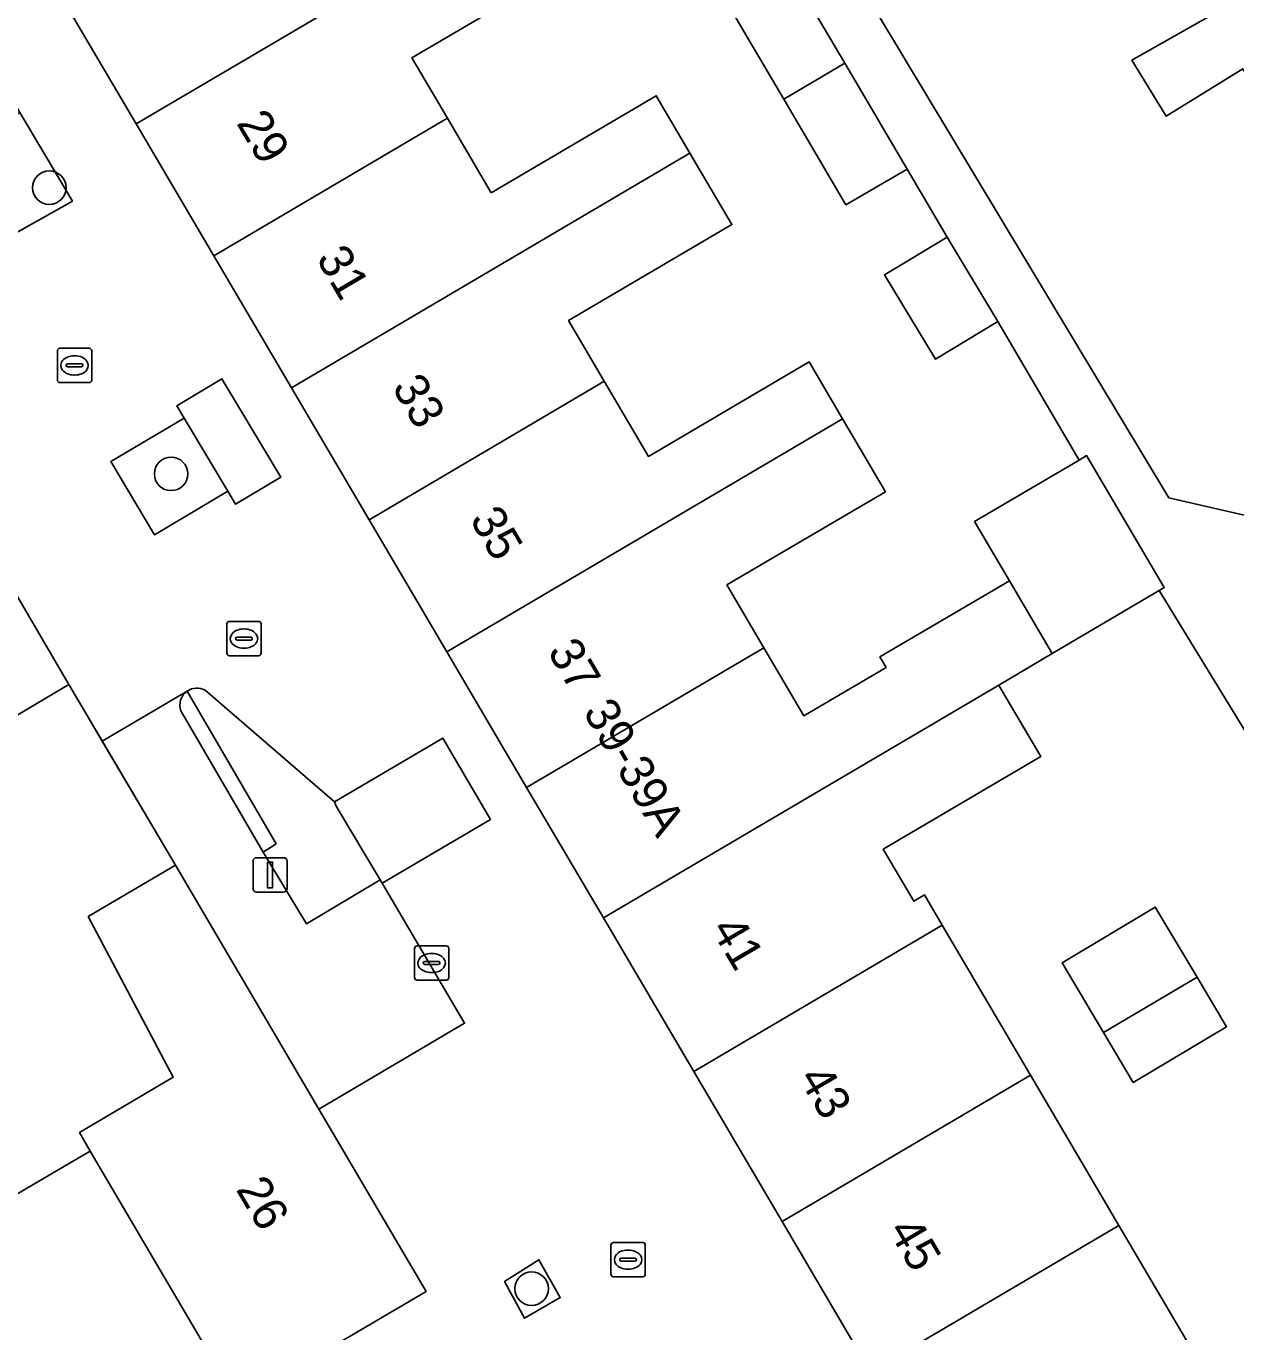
# Model space of a CAD drawing. Extents: x 161771 to 163125, y 382475 to 383179.
# Drawn here: x 162199.39 to 162234.66, y 382820.27 to 382858.33 of the extents above; entities that cross this region are included whole.
import ezdxf

# ---------------------------------------------------------------- set-up
doc = ezdxf.new("R2010")
doc.units = 0
for name, color, linetype in [('IMGEO_Boom', 7, 'Continuous'), ('IMGEO_Erf', 7, 'Continuous'), ('IMGEO_Groenvoorziening', 7, 'Continuous'), ('IMGEO_Kolk', 7, 'Continuous'), ('IMGEO_Lichtmast', 7, 'Continuous'), ('IMGEO_Muur', 7, 'Continuous'), ('IMGEO_Pand', 7, 'Continuous'), ('IMGEO_Pand_nummerreeks', 7, 'Continuous'), ('IMGEO_Parkeervlak_open', 7, 'Continuous'), ('IMGEO_Verkeerseiland_open', 7, 'Continuous'), ('IMGEO_Voetpad_open', 7, 'Continuous'), ('IMGEO_Woonerf_open', 7, 'Continuous')]:
    doc.layers.add(name, color=color, linetype=linetype)

msp = doc.modelspace()

# ---------------------------------------------------------------- linework, layer by layer
at = {"layer": 'IMGEO_Boom'}
for centre in [(162200.067, 382853.624), (162203.62, 382845.282), (162214.13, 382821.532)]:
    msp.add_circle(centre, 0.489, dxfattribs=at)
at = {"layer": 'IMGEO_Erf'}
for points in [[(162215.445, 382860.238), (162210.639, 382857.413), (162211.676, 382855.649), (162212.953, 382853.478), (162217.762, 382856.305), (162218.747, 382854.63), (162219.971, 382852.547), (162215.21, 382849.748), (162216.249, 382847.98), (162217.535, 382845.793), (162222.22, 382848.547), (162223.195, 382846.888), (162224.445, 382844.761), (162219.824, 382842.045), (162220.899, 382840.216), (162222.065, 382838.233), (162224.464, 382839.643), (162224.286, 382839.946), (162228.06, 382842.164), (162227.044, 382843.892), (162230.09, 382845.683), (162227.722, 382849.728), (162225.901, 382848.63), (162224.421, 382851.086), (162226.242, 382852.183), (162225.075, 382854.166), (162223.295, 382853.12), (162221.48, 382856.206), (162219.735, 382859.174)], [(162223.532, 382859.838), (162232.709, 382844.583), (162236.844, 382843.635), (162251.231, 382852.307), (162253.694, 382853.771), (162252.414, 382855.916), (162255.114, 382857.524), (162256.392, 382855.375), (162260.537, 382857.839), (162260.151, 382858.489)], [(162244.335, 382858.88), (162238.836, 382855.588), (162237.48, 382857.838), (162235.233, 382856.474), (162234.864, 382857.089), (162232.625, 382855.706), (162231.624, 382857.338), (162233.93, 382858.644)], [(162238.913, 382831.272), (162232.428, 382841.879), (162229.308, 382840.042), (162227.749, 382839.124), (162227.869, 382838.92), (162228.972, 382837.044), (162224.377, 382834.343), (162225.271, 382832.823), (162225.586, 382833.009), (162226.104, 382832.128), (162228.677, 382827.751), (162231.249, 382823.375), (162233.822, 382818.999), (162233.619, 382818.879), (162233.686, 382818.765), (162233.77, 382818.622), (162236.304, 382814.311)], [(162199.003, 382824.215), (162200.789, 382825.266), (162201.263, 382825.545), (162200.946, 382826.084), (162203.682, 382827.694), (162201.205, 382832.379), (162203.743, 382833.873), (162201.613, 382837.491), (162201.172, 382838.24), (162200.639, 382839.145), (162196.339, 382836.596)]]:
    msp.add_lwpolyline(points, dxfattribs=at)
msp.add_lwpolyline([(162233.531, 382830.609), (162234.391, 382829.166), (162231.672, 382827.545), (162230.803, 382829.003), (162229.593, 382831.031), (162232.312, 382832.653)], close=True, dxfattribs=at)
at = {"layer": 'IMGEO_Groenvoorziening'}
for points in [[(162197.603, 382854.86), (162199.107, 382852.304), (162200.74, 382853.233), (162199.207, 382855.812)], [(162214.965, 382821.274), (162214.344, 382822.374), (162213.344, 382821.739), (162213.92, 382820.672)]]:
    msp.add_lwpolyline(points, close=True, dxfattribs=at)
for points in [[(162204.092, 382838.951), (162206.679, 382834.499), (162206.304, 382834.255), (162207.57, 382832.165), (162209.715, 382833.454), (162208.432, 382835.597)], [(162208.432, 382835.597), (162208.381, 382835.72), (162204.608, 382838.979)]]:
    msp.add_lwpolyline(points, dxfattribs=at)
msp.add_arc((162204.373, 382838.539), 0.499, 61.9183, 124.2937, dxfattribs=at)
at = {"layer": 'IMGEO_Kolk'}
for p, q in [((162200.304, 382848.017), (162200.304, 382848.869)), ((162200.379, 382848.943), (162201.231, 382848.943)), ((162201.305, 382848.869), (162201.305, 382848.017)), ((162200.563, 382848.437), (162200.563, 382848.449)), ((162201.001, 382848.4), (162200.603, 382848.4)), ((162200.606, 382848.486), (162201.004, 382848.486)), ((162200.792, 382848.723), (162200.817, 382848.723)), ((162201.047, 382848.449), (162201.047, 382848.437)), ((162200.815, 382848.163), (162200.79, 382848.163)), ((162201.231, 382847.943), (162200.379, 382847.943)), ((162205.243, 382840.056), (162205.243, 382840.908)), ((162205.318, 382840.982), (162206.17, 382840.982)), ((162206.244, 382840.908), (162206.244, 382840.056)), ((162205.502, 382840.476), (162205.502, 382840.488)), ((162205.94, 382840.439), (162205.542, 382840.439)), ((162205.545, 382840.525), (162205.943, 382840.525)), ((162205.731, 382840.762), (162205.756, 382840.762)), ((162205.986, 382840.488), (162205.986, 382840.476)), ((162205.754, 382840.202), (162205.729, 382840.202)), ((162206.17, 382839.982), (162205.318, 382839.982)), ((162210.714, 382830.598), (162210.714, 382831.45)), ((162210.789, 382831.524), (162211.641, 382831.524)), ((162211.202, 382831.304), (162211.227, 382831.304)), ((162211.715, 382831.45), (162211.715, 382830.598)), ((162210.973, 382831.018), (162210.973, 382831.03)), ((162211.411, 382830.981), (162211.013, 382830.981)), ((162211.016, 382831.067), (162211.414, 382831.067)), ((162211.457, 382831.03), (162211.457, 382831.018)), ((162211.641, 382830.524), (162210.789, 382830.524)), ((162211.225, 382830.744), (162211.2, 382830.744)), ((162216.442, 382821.953), (162216.442, 382822.805)), ((162216.517, 382822.879), (162217.369, 382822.879)), ((162216.93, 382822.659), (162216.955, 382822.659)), ((162217.443, 382822.805), (162217.443, 382821.953)), ((162216.701, 382822.373), (162216.701, 382822.385)), ((162217.139, 382822.336), (162216.741, 382822.336)), ((162216.744, 382822.422), (162217.142, 382822.422)), ((162217.185, 382822.385), (162217.185, 382822.373)), ((162217.369, 382821.879), (162216.517, 382821.879)), ((162216.953, 382822.099), (162216.928, 382822.099))]:
    msp.add_line(p, q, dxfattribs=at)
for points in [[(162200.304, 382848.017), (162200.304, 382848.869)], [(162200.379, 382848.943), (162201.231, 382848.943)], [(162201.305, 382848.869), (162201.305, 382848.017)], [(162201.231, 382847.943), (162200.379, 382847.943)], [(162205.243, 382840.056), (162205.243, 382840.908)], [(162205.318, 382840.982), (162206.17, 382840.982)], [(162206.244, 382840.908), (162206.244, 382840.056)], [(162206.17, 382839.982), (162205.318, 382839.982)], [(162210.714, 382830.598), (162210.714, 382831.45)], [(162210.789, 382831.524), (162211.641, 382831.524)], [(162211.715, 382831.45), (162211.715, 382830.598)], [(162211.641, 382830.524), (162210.789, 382830.524)], [(162216.442, 382821.953), (162216.442, 382822.805)], [(162216.517, 382822.879), (162217.369, 382822.879)], [(162217.443, 382822.805), (162217.443, 382821.953)], [(162217.369, 382821.879), (162216.517, 382821.879)]]:
    msp.add_lwpolyline(points, dxfattribs=at)
for centre, radius, start, end in [((162200.381, 382848.867), 0.0765, 91.552, 178.448), ((162200.381, 382848.867), 0.0765, 91.552, 178.448), ((162201.229, 382848.867), 0.0765, 1.552, 88.448), ((162201.229, 382848.867), 0.0765, 1.552, 88.448), ((162200.603, 382848.446), 0.0403, 85.8775, 175.7526), ((162200.6, 382848.436), 0.0366, 178.938, 274.7102), ((162201.004, 382848.443), 0.043, 264.8664, 352.4533), ((162201.008, 382848.448), 0.0386, 1.7309, 96.639), ((162200.381, 382848.019), 0.0765, 181.552, 268.448), ((162200.381, 382848.019), 0.0765, 181.552, 268.448), ((162201.229, 382848.019), 0.0765, 271.552, 358.448), ((162201.229, 382848.019), 0.0765, 271.552, 358.448), ((162205.32, 382840.906), 0.0765, 91.552, 178.448), ((162205.32, 382840.906), 0.0765, 91.552, 178.448), ((162206.168, 382840.906), 0.0765, 1.552, 88.448), ((162206.168, 382840.906), 0.0765, 1.552, 88.448), ((162205.542, 382840.485), 0.0403, 85.8775, 175.7526), ((162205.539, 382840.475), 0.0366, 178.938, 274.7102), ((162205.943, 382840.482), 0.043, 264.8664, 352.4533), ((162205.947, 382840.487), 0.0386, 1.7309, 96.639), ((162205.32, 382840.058), 0.0765, 181.552, 268.448), ((162205.32, 382840.058), 0.0765, 181.552, 268.448), ((162206.168, 382840.058), 0.0765, 271.552, 358.448), ((162206.168, 382840.058), 0.0765, 271.552, 358.448), ((162210.791, 382831.448), 0.0765, 91.552, 178.448), ((162210.791, 382831.448), 0.0765, 91.552, 178.448), ((162211.639, 382831.448), 0.0765, 1.552, 88.448), ((162211.639, 382831.448), 0.0765, 1.552, 88.448), ((162211.013, 382831.027), 0.0403, 85.8775, 175.7526), ((162211.01, 382831.017), 0.0366, 178.938, 274.7102), ((162211.414, 382831.024), 0.043, 264.8664, 352.4533), ((162211.418, 382831.029), 0.0386, 1.7309, 96.639), ((162210.791, 382830.6), 0.0765, 181.552, 268.448), ((162210.791, 382830.6), 0.0765, 181.552, 268.448), ((162211.639, 382830.6), 0.0765, 271.552, 358.448), ((162211.639, 382830.6), 0.0765, 271.552, 358.448), ((162216.519, 382822.803), 0.0765, 91.552, 178.448), ((162216.519, 382822.803), 0.0765, 91.552, 178.448), ((162217.367, 382822.803), 0.0765, 1.552, 88.448), ((162217.367, 382822.803), 0.0765, 1.552, 88.448), ((162216.741, 382822.382), 0.0403, 85.8775, 175.7526), ((162216.738, 382822.372), 0.0366, 178.938, 274.7102), ((162217.142, 382822.379), 0.043, 264.8664, 352.4533), ((162217.146, 382822.384), 0.0386, 1.7309, 96.639), ((162216.519, 382821.955), 0.0765, 181.552, 268.448), ((162216.519, 382821.955), 0.0765, 181.552, 268.448), ((162217.367, 382821.955), 0.0765, 271.552, 358.448), ((162217.367, 382821.955), 0.0765, 271.552, 358.448)]:
    msp.add_arc(centre, radius, start, end, dxfattribs=at)
for centre, major_axis, ratio, start_param, end_param in [((162200.791, 382848.443), (-0.387, 0.002), 0.722429, 4.712389, 7.853982), ((162200.816, 382848.443), (-0.39, 0.002), 0.717154, 1.570796, 4.712389), ((162205.73, 382840.482), (-0.387, 0.002), 0.722429, 4.712389, 7.853982), ((162205.755, 382840.482), (-0.39, 0.002), 0.717154, 1.570796, 4.712389), ((162211.201, 382831.024), (-0.387, 0.002), 0.722429, 4.712389, 7.853982), ((162211.226, 382831.024), (-0.39, 0.002), 0.717154, 1.570796, 4.712389), ((162216.929, 382822.379), (-0.387, 0.002), 0.722429, 4.712389, 7.853982), ((162216.954, 382822.379), (-0.39, 0.002), 0.717154, 1.570796, 4.712389)]:
    msp.add_ellipse(centre, major_axis=major_axis, ratio=ratio, start_param=start_param, end_param=end_param, dxfattribs=at)
at = {"layer": 'IMGEO_Lichtmast'}
for p, q in [((162206.009, 382833.194), (162206.009, 382833.994)), ((162206.009, 382833.994), (162206.009, 382833.194)), ((162206.109, 382834.094), (162206.899, 382834.094)), ((162206.899, 382834.094), (162206.109, 382834.094)), ((162206.999, 382833.994), (162206.999, 382833.194)), ((162206.999, 382833.194), (162206.999, 382833.994)), ((162206.899, 382833.094), (162206.109, 382833.094)), ((162206.109, 382833.094), (162206.899, 382833.094))]:
    msp.add_line(p, q, dxfattribs=at)
msp.add_lwpolyline([(162206.429, 382833.969), (162206.579, 382833.969), (162206.579, 382833.219), (162206.429, 382833.219), (162206.429, 382833.969)], dxfattribs=at)
for centre, start, end in [((162206.109, 382833.994), 90, 180), ((162206.109, 382833.994), 90, 180), ((162206.899, 382833.994), 0, 90), ((162206.899, 382833.994), 360, 90), ((162206.109, 382833.194), 180, 270), ((162206.109, 382833.194), 180, 270), ((162206.899, 382833.194), 270, 0), ((162206.899, 382833.194), 270, 0)]:
    msp.add_arc(centre, 0.1, start, end, dxfattribs=at)
at = {"layer": 'IMGEO_Muur'}
msp.add_lwpolyline([(162203.743, 382833.873), (162201.172, 382838.24)], dxfattribs=at)
at = {"layer": 'IMGEO_Pand'}
for points in [[(162239.66, 382866.479), (162236.885, 382871.083), (162229.224, 382866.48), (162231.966, 382861.913), (162233.93, 382858.644), (162231.624, 382857.338), (162232.625, 382855.706), (162234.864, 382857.089), (162235.233, 382856.474), (162237.48, 382857.838)], [(162202.6, 382855.486), (162213.938, 382862.161), (162214.218, 382862.326), (162213.126, 382864.183), (162208.309, 382861.253), (162207.097, 382863.314), (162200.335, 382859.333)], [(162211.676, 382855.649), (162210.639, 382857.413), (162215.445, 382860.238), (162214.218, 382862.326), (162213.938, 382862.161), (162202.6, 382855.486), (162204.864, 382851.639), (162211.543, 382855.571)], [(162221.515, 382860.221), (162219.735, 382859.174), (162221.48, 382856.206), (162223.26, 382857.253)], [(162223.26, 382857.253), (162221.48, 382856.206), (162223.295, 382853.12), (162225.075, 382854.166)], [(162218.747, 382854.63), (162217.762, 382856.305), (162212.953, 382853.478), (162211.676, 382855.649), (162211.543, 382855.571), (162204.864, 382851.639), (162207.129, 382847.791), (162218.461, 382854.462)], [(162218.747, 382854.63), (162218.461, 382854.462), (162207.129, 382847.791), (162209.393, 382843.944), (162216.069, 382847.874), (162216.249, 382847.98), (162215.21, 382849.748), (162219.971, 382852.547)], [(162226.242, 382852.183), (162224.421, 382851.086), (162225.901, 382848.63), (162227.722, 382849.728)], [(162223.195, 382846.888), (162222.22, 382848.547), (162217.535, 382845.793), (162216.249, 382847.98), (162216.069, 382847.874), (162209.393, 382843.944), (162211.658, 382840.097), (162222.976, 382846.759)], [(162223.195, 382846.888), (162222.976, 382846.759), (162211.658, 382840.097), (162213.983, 382836.145), (162220.899, 382840.216), (162219.824, 382842.045), (162224.445, 382844.761)], [(162230.09, 382845.683), (162227.044, 382843.892), (162228.06, 382842.164), (162229.308, 382840.042), (162232.428, 382841.879), (162232.576, 382841.966), (162230.312, 382845.814)], [(162186.673, 382836.04), (162187.738, 382834.234), (162192.569, 382837.074), (162193.767, 382835.071), (162196.339, 382836.596), (162200.639, 382839.145), (162198.399, 382842.955), (162186.857, 382836.148)], [(162227.749, 382839.124), (162229.308, 382840.042), (162228.06, 382842.164), (162224.286, 382839.946), (162224.464, 382839.643), (162222.065, 382838.233), (162220.899, 382840.216), (162213.983, 382836.145), (162216.223, 382832.34)], [(162224.377, 382834.343), (162228.972, 382837.044), (162227.869, 382838.92), (162227.749, 382839.124), (162216.223, 382832.34), (162218.859, 382827.862), (162226.104, 382832.128), (162225.586, 382833.009), (162225.271, 382832.823)], [(162207.923, 382826.769), (162203.743, 382833.873), (162201.205, 382832.379), (162203.682, 382827.694), (162200.946, 382826.084), (162201.263, 382825.545), (162205.566, 382818.22), (162211.052, 382821.45)], [(162233.531, 382830.609), (162232.312, 382832.653), (162229.593, 382831.031), (162230.803, 382829.003)], [(162218.859, 382827.862), (162221.434, 382823.487), (162228.677, 382827.751), (162226.104, 382832.128)], [(162233.531, 382830.609), (162230.803, 382829.003), (162231.672, 382827.545), (162234.391, 382829.166)], [(162228.677, 382827.751), (162221.434, 382823.487), (162224.009, 382819.113), (162231.249, 382823.375)], [(162201.263, 382825.545), (162200.789, 382825.266), (162199.003, 382824.215), (162197.608, 382826.584), (162195.997, 382825.636), (162195.652, 382826.221), (162192.394, 382824.304), (162193.668, 382822.141), (162194.176, 382822.44), (162197.177, 382818.993), (162200.429, 382815.195), (162205.566, 382818.22)], [(162231.249, 382823.375), (162224.009, 382819.113), (162226.584, 382814.737), (162233.619, 382818.879), (162233.822, 382818.999)]]:
    msp.add_lwpolyline(points, close=True, dxfattribs=at)
at = {"layer": 'IMGEO_Parkeervlak_open'}
msp.add_lwpolyline([(162204, 382846.907), (162205.275, 382844.774), (162205.5, 382844.398), (162206.815, 382845.184), (162205.101, 382848.051), (162203.786, 382847.265)], close=True, dxfattribs=at)
for points in [[(162204.092, 382838.951), (162201.613, 382837.491), (162203.743, 382833.873), (162207.923, 382826.769), (162212.176, 382829.271), (162209.776, 382833.35)], [(162209.776, 382833.35), (162209.715, 382833.454), (162207.57, 382832.165), (162206.304, 382834.255), (162203.902, 382838.371)]]:
    msp.add_lwpolyline(points, dxfattribs=at)
msp.add_arc((162204.373, 382838.538), 0.5, 124.2093, 199.5145, dxfattribs=at)
at = {"layer": 'IMGEO_Verkeerseiland_open'}
msp.add_lwpolyline([(162203.133, 382843.508), (162205.275, 382844.774), (162204, 382846.907), (162201.866, 382845.645)], close=True, dxfattribs=at)
at = {"layer": 'IMGEO_Voetpad_open'}
for points in [[(162221.515, 382860.221), (162223.26, 382857.253), (162225.075, 382854.166), (162226.242, 382852.183), (162227.722, 382849.728), (162230.09, 382845.683), (162230.312, 382845.814), (162232.576, 382841.966), (162232.428, 382841.879), (162238.913, 382831.272)], [(162260.151, 382858.489), (162260.537, 382857.839), (162256.392, 382855.375), (162253.694, 382853.771), (162251.231, 382852.307), (162236.844, 382843.635), (162232.709, 382844.583), (162223.532, 382859.838)], [(162203.902, 382838.371), (162206.304, 382834.255), (162206.679, 382834.499), (162204.092, 382838.951)]]:
    msp.add_lwpolyline(points, dxfattribs=at)
msp.add_arc((162204.373, 382838.538), 0.5, 124.2093, 199.5145, dxfattribs=at)
at = {"layer": 'IMGEO_Woonerf_open'}
for points in [[(162165.055, 382899.707), (162166.964, 382896.454), (162172.68, 382886.686), (162172.685, 382886.678), (162173.22, 382885.778), (162175.693, 382881.572), (162177.964, 382877.71), (162180.234, 382873.849), (162182.505, 382869.987), (162184.775, 382866.125), (162187.046, 382862.263), (162189.316, 382858.402), (162191.587, 382854.54), (162193.858, 382850.678), (162196.128, 382846.817), (162198.399, 382842.955), (162200.639, 382839.145), (162201.172, 382838.24), (162201.613, 382837.491), (162204.092, 382838.951)], [(162222.787, 382806.395), (162229.285, 382810.148), (162226.584, 382814.737), (162224.009, 382819.113), (162221.434, 382823.487), (162218.859, 382827.862), (162216.223, 382832.34), (162213.983, 382836.145), (162211.658, 382840.097), (162209.393, 382843.944), (162207.129, 382847.791), (162204.864, 382851.639), (162202.6, 382855.486), (162200.335, 382859.333)], [(162204.608, 382838.979), (162208.381, 382835.72), (162211.54, 382837.579), (162212.935, 382835.209), (162209.776, 382833.35), (162212.176, 382829.271), (162207.923, 382826.769), (162211.052, 382821.45), (162205.566, 382818.22), (162200.429, 382815.195), (162195.867, 382812.544), (162191.304, 382809.893), (162189.983, 382809.126), (162187.315, 382807.576), (162184.806, 382806.118), (162185.367, 382805.288), (162198.963, 382813.23), (162200.801, 382810.091), (162203.552, 382811.721), (162204.92, 382809.405)]]:
    msp.add_lwpolyline(points, dxfattribs=at)
for points in [[(162197.603, 382854.86), (162196.11, 382857.398), (162197.735, 382858.29), (162199.207, 382855.812), (162200.74, 382853.233), (162199.107, 382852.304)], [(162204, 382846.907), (162203.786, 382847.265), (162205.101, 382848.051), (162206.815, 382845.184), (162205.5, 382844.398), (162205.275, 382844.774), (162203.133, 382843.508), (162201.866, 382845.645)], [(162211.54, 382837.579), (162208.381, 382835.72), (162208.432, 382835.597), (162209.715, 382833.454), (162209.776, 382833.35), (162212.935, 382835.209)], [(162214.344, 382822.374), (162214.965, 382821.274), (162213.92, 382820.672), (162213.344, 382821.739)]]:
    msp.add_lwpolyline(points, close=True, dxfattribs=at)
msp.add_arc((162204.373, 382838.539), 0.499, 61.9183, 124.2937, dxfattribs=at)

# ---------------------------------------------------------------- texts
at = {"layer": 'IMGEO_Pand_nummerreeks'}
for s, rotation, p in [('29', 300.4803, (162205.51, 382855.509)), ('31', 300.4803, (162207.833, 382851.561)), ('33', 300.4803, (162210.043, 382847.808)), ('35', 300.4803, (162212.309, 382843.957)), ('37', 300.4803, (162214.576, 382840.106)), ('39-39A', 300.4869, (162215.612, 382838.346)), ('41', 300.4811, (162219.339, 382832.015)), ('43', 300.4803, (162221.894, 382827.672)), ('26', 300.4697, (162205.493, 382824.429)), ('45', 300.4803, (162224.506, 382823.234))]:
    msp.add_text(s, height=1, rotation=rotation, dxfattribs=at).set_placement(p)

doc.saveas('drawing.dxf')
